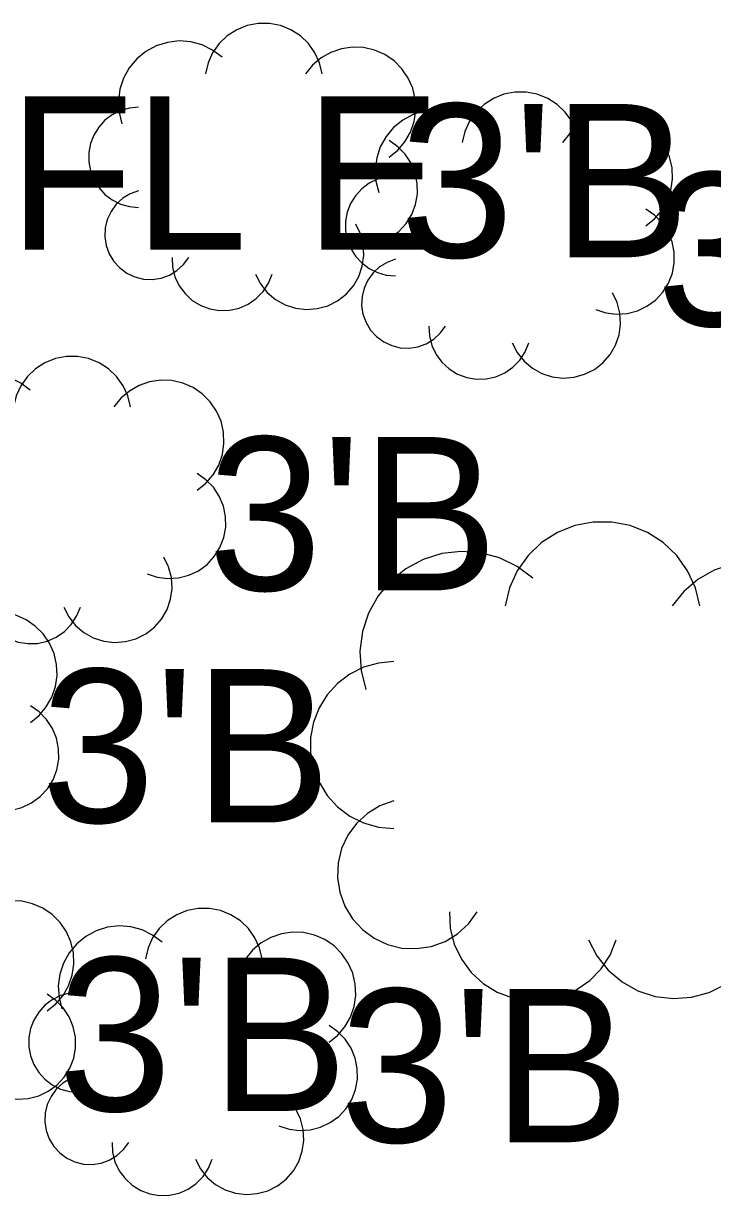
# Model space of a CAD drawing. Extents: x 1363693 to 1365209, y 422201 to 424153.
# Drawn here: x 1364179.48 to 1364186.66, y 423020.28 to 423032.51 of the extents above; entities that cross this region are included whole.
import ezdxf

# ---------------------------------------------------------------- set-up
doc = ezdxf.new("R2010")
doc.units = 0
for name, color, linetype in [('SV_X_Shot_Marker', 7, 'Continuous'), ('VG_X_Cells', 7, 'Continuous'), ('VG_X_Text', 7, 'Continuous')]:
    doc.layers.add(name, color=color, linetype=linetype)

msp = doc.modelspace()

# ---------------------------------------------------------------- linework, layer by layer
at = {"layer": 'VG_X_Cells'}
for points in [[(1364182.593, 423031.986), (1364182.566, 423032.1), (1364182.517, 423032.207), (1364182.449, 423032.302), (1364182.365, 423032.383), (1364182.266, 423032.446), (1364182.157, 423032.49), (1364182.042, 423032.512), (1364181.925, 423032.512), (1364181.81, 423032.49), (1364181.701, 423032.446), (1364181.603, 423032.383), (1364181.518, 423032.302), (1364181.45, 423032.207), (1364181.402, 423032.1), (1364181.374, 423031.986)], [(1364181.548, 423032.16), (1364181.45, 423032.234), (1364181.34, 423032.288), (1364181.222, 423032.32), (1364181.1, 423032.329), (1364180.978, 423032.315), (1364180.862, 423032.278), (1364180.754, 423032.22), (1364180.659, 423032.143), (1364180.58, 423032.049), (1364180.52, 423031.942), (1364180.482, 423031.826), (1364180.466, 423031.705), (1364180.473, 423031.582), (1364180.503, 423031.464)], [(1364183.29, 423031.116), (1364183.381, 423031.189), (1364183.456, 423031.278), (1364183.514, 423031.379), (1364183.552, 423031.49), (1364183.569, 423031.605), (1364183.564, 423031.722), (1364183.538, 423031.836), (1364183.491, 423031.942), (1364183.425, 423032.039), (1364183.342, 423032.121), (1364183.246, 423032.187), (1364183.139, 423032.234), (1364183.025, 423032.26), (1364182.909, 423032.265), (1364182.793, 423032.248), (1364182.683, 423032.21), (1364182.582, 423032.152), (1364182.493, 423032.077), (1364182.419, 423031.986)], [(1364185.272, 423031.27), (1364185.245, 423031.384), (1364185.196, 423031.491), (1364185.128, 423031.586), (1364185.044, 423031.667), (1364184.945, 423031.73), (1364184.836, 423031.774), (1364184.721, 423031.796), (1364184.604, 423031.796), (1364184.489, 423031.774), (1364184.38, 423031.73), (1364184.282, 423031.667), (1364184.197, 423031.586), (1364184.129, 423031.491), (1364184.081, 423031.384), (1364184.053, 423031.27)], [(1364180.678, 423031.638), (1364180.581, 423031.629), (1364180.489, 423031.603), (1364180.402, 423031.56), (1364180.326, 423031.502), (1364180.261, 423031.43), (1364180.21, 423031.348), (1364180.175, 423031.258), (1364180.157, 423031.164), (1364180.157, 423031.067), (1364180.175, 423030.973), (1364180.21, 423030.883), (1364180.261, 423030.801), (1364180.326, 423030.729), (1364180.402, 423030.671), (1364180.489, 423030.628), (1364180.581, 423030.602), (1364180.678, 423030.593)], [(1364184.227, 423031.444), (1364184.129, 423031.518), (1364184.019, 423031.572), (1364183.901, 423031.604), (1364183.779, 423031.613), (1364183.657, 423031.599), (1364183.541, 423031.562), (1364183.433, 423031.504), (1364183.338, 423031.427), (1364183.259, 423031.333), (1364183.199, 423031.226), (1364183.161, 423031.11), (1364183.145, 423030.989), (1364183.152, 423030.866), (1364183.182, 423030.748)], [(1364185.969, 423030.4), (1364186.06, 423030.473), (1364186.135, 423030.562), (1364186.193, 423030.663), (1364186.231, 423030.774), (1364186.248, 423030.889), (1364186.243, 423031.006), (1364186.217, 423031.12), (1364186.17, 423031.226), (1364186.104, 423031.323), (1364186.021, 423031.405), (1364185.925, 423031.471), (1364185.818, 423031.518), (1364185.704, 423031.544), (1364185.588, 423031.549), (1364185.472, 423031.532), (1364185.362, 423031.494), (1364185.261, 423031.436), (1364185.172, 423031.361), (1364185.098, 423031.27)], [(1364182.767, 423030.245), (1364182.873, 423030.21), (1364182.983, 423030.195), (1364183.094, 423030.202), (1364183.202, 423030.229), (1364183.302, 423030.277), (1364183.392, 423030.342), (1364183.468, 423030.424), (1364183.527, 423030.518), (1364183.567, 423030.622), (1364183.587, 423030.731), (1364183.585, 423030.842), (1364183.563, 423030.951), (1364183.52, 423031.054), (1364183.459, 423031.147), (1364183.381, 423031.226), (1364183.29, 423031.29)], [(1364183.357, 423030.922), (1364183.26, 423030.913), (1364183.168, 423030.887), (1364183.081, 423030.844), (1364183.005, 423030.786), (1364182.94, 423030.714), (1364182.889, 423030.632), (1364182.854, 423030.542), (1364182.836, 423030.448), (1364182.836, 423030.351), (1364182.854, 423030.257), (1364182.889, 423030.167), (1364182.94, 423030.085), (1364183.005, 423030.013), (1364183.081, 423029.955), (1364183.168, 423029.912), (1364183.26, 423029.886), (1364183.357, 423029.877)], [(1364180.678, 423030.767), (1364180.591, 423030.735), (1364180.512, 423030.688), (1364180.444, 423030.625), (1364180.39, 423030.551), (1364180.351, 423030.467), (1364180.329, 423030.378), (1364180.325, 423030.285), (1364180.339, 423030.194), (1364180.371, 423030.108), (1364180.419, 423030.029), (1364180.481, 423029.961), (1364180.555, 423029.906), (1364180.639, 423029.867), (1364180.728, 423029.845), (1364180.82, 423029.841), (1364180.912, 423029.855), (1364180.998, 423029.886), (1364181.077, 423029.934), (1364181.145, 423029.996), (1364181.2, 423030.071)], [(1364185.446, 423029.529), (1364185.552, 423029.494), (1364185.662, 423029.479), (1364185.773, 423029.486), (1364185.881, 423029.513), (1364185.981, 423029.561), (1364186.071, 423029.626), (1364186.147, 423029.708), (1364186.206, 423029.802), (1364186.246, 423029.906), (1364186.266, 423030.015), (1364186.264, 423030.126), (1364186.242, 423030.235), (1364186.199, 423030.338), (1364186.138, 423030.431), (1364186.06, 423030.51), (1364185.969, 423030.574)], [(1364181.897, 423029.896), (1364181.949, 423029.795), (1364182.02, 423029.706), (1364182.107, 423029.632), (1364182.206, 423029.577), (1364182.314, 423029.542), (1364182.428, 423029.528), (1364182.541, 423029.537), (1364182.651, 423029.567), (1364182.753, 423029.618), (1364182.843, 423029.687), (1364182.918, 423029.773), (1364182.975, 423029.872), (1364183.011, 423029.98), (1364183.027, 423030.092), (1364183.02, 423030.206), (1364182.991, 423030.316), (1364182.942, 423030.419)], [(1364181.026, 423030.071), (1364181.032, 423029.968), (1364181.057, 423029.868), (1364181.101, 423029.775), (1364181.162, 423029.693), (1364181.237, 423029.623), (1364181.325, 423029.569), (1364181.421, 423029.533), (1364181.523, 423029.516), (1364181.625, 423029.519), (1364181.726, 423029.542), (1364181.82, 423029.583), (1364181.904, 423029.641), (1364181.976, 423029.715), (1364182.032, 423029.801), (1364182.071, 423029.896)], [(1364183.357, 423030.051), (1364183.27, 423030.019), (1364183.191, 423029.972), (1364183.123, 423029.909), (1364183.069, 423029.835), (1364183.03, 423029.751), (1364183.008, 423029.662), (1364183.004, 423029.569), (1364183.018, 423029.478), (1364183.05, 423029.392), (1364183.098, 423029.313), (1364183.16, 423029.245), (1364183.234, 423029.19), (1364183.318, 423029.151), (1364183.407, 423029.129), (1364183.499, 423029.125), (1364183.591, 423029.139), (1364183.677, 423029.17), (1364183.756, 423029.218), (1364183.824, 423029.28), (1364183.879, 423029.355)], [(1364184.576, 423029.18), (1364184.628, 423029.079), (1364184.699, 423028.99), (1364184.786, 423028.916), (1364184.885, 423028.861), (1364184.993, 423028.826), (1364185.107, 423028.812), (1364185.22, 423028.821), (1364185.33, 423028.851), (1364185.432, 423028.902), (1364185.522, 423028.971), (1364185.597, 423029.057), (1364185.654, 423029.156), (1364185.69, 423029.264), (1364185.706, 423029.376), (1364185.699, 423029.49), (1364185.67, 423029.6), (1364185.621, 423029.703)], [(1364183.705, 423029.355), (1364183.711, 423029.252), (1364183.736, 423029.152), (1364183.78, 423029.059), (1364183.841, 423028.977), (1364183.916, 423028.907), (1364184.004, 423028.853), (1364184.1, 423028.817), (1364184.202, 423028.8), (1364184.304, 423028.803), (1364184.405, 423028.826), (1364184.499, 423028.867), (1364184.583, 423028.925), (1364184.655, 423028.999), (1364184.711, 423029.085), (1364184.75, 423029.18)], [(1364180.592, 423028.511), (1364180.565, 423028.625), (1364180.516, 423028.732), (1364180.448, 423028.827), (1364180.364, 423028.908), (1364180.265, 423028.971), (1364180.156, 423029.015), (1364180.041, 423029.037), (1364179.924, 423029.037), (1364179.809, 423029.015), (1364179.7, 423028.971), (1364179.602, 423028.908), (1364179.517, 423028.827), (1364179.449, 423028.732), (1364179.401, 423028.625), (1364179.373, 423028.511)], [(1364179.547, 423028.685), (1364179.449, 423028.759), (1364179.339, 423028.813), (1364179.221, 423028.845), (1364179.099, 423028.854), (1364178.977, 423028.84), (1364178.861, 423028.803), (1364178.753, 423028.745), (1364178.658, 423028.668), (1364178.579, 423028.574), (1364178.519, 423028.467), (1364178.481, 423028.351), (1364178.465, 423028.23), (1364178.472, 423028.107), (1364178.502, 423027.989)], [(1364181.289, 423027.641), (1364181.38, 423027.714), (1364181.455, 423027.803), (1364181.513, 423027.904), (1364181.551, 423028.015), (1364181.568, 423028.13), (1364181.563, 423028.247), (1364181.537, 423028.361), (1364181.49, 423028.467), (1364181.424, 423028.564), (1364181.341, 423028.646), (1364181.245, 423028.712), (1364181.138, 423028.759), (1364181.024, 423028.785), (1364180.908, 423028.79), (1364180.792, 423028.773), (1364180.682, 423028.735), (1364180.581, 423028.677), (1364180.492, 423028.602), (1364180.418, 423028.511)], [(1364180.766, 423026.77), (1364180.872, 423026.735), (1364180.982, 423026.72), (1364181.093, 423026.727), (1364181.201, 423026.754), (1364181.301, 423026.802), (1364181.391, 423026.867), (1364181.467, 423026.949), (1364181.526, 423027.043), (1364181.566, 423027.147), (1364181.586, 423027.256), (1364181.584, 423027.367), (1364181.562, 423027.476), (1364181.519, 423027.579), (1364181.458, 423027.672), (1364181.38, 423027.751), (1364181.289, 423027.815)], [(1364186.532, 423026.434), (1364186.486, 423026.624), (1364186.405, 423026.801), (1364186.292, 423026.96), (1364186.151, 423027.095), (1364185.987, 423027.201), (1364185.805, 423027.273), (1364185.614, 423027.31), (1364185.419, 423027.31), (1364185.227, 423027.273), (1364185.046, 423027.201), (1364184.881, 423027.095), (1364184.74, 423026.96), (1364184.627, 423026.801), (1364184.546, 423026.624), (1364184.5, 423026.434)], [(1364184.79, 423026.724), (1364184.627, 423026.846), (1364184.444, 423026.936), (1364184.247, 423026.989), (1364184.043, 423027.004), (1364183.841, 423026.981), (1364183.646, 423026.92), (1364183.466, 423026.823), (1364183.308, 423026.695), (1364183.177, 423026.539), (1364183.077, 423026.36), (1364183.013, 423026.167), (1364182.987, 423025.964), (1364182.999, 423025.761), (1364183.049, 423025.563)], [(1364179.896, 423026.421), (1364179.948, 423026.32), (1364180.019, 423026.231), (1364180.106, 423026.157), (1364180.205, 423026.102), (1364180.313, 423026.067), (1364180.427, 423026.053), (1364180.54, 423026.062), (1364180.65, 423026.092), (1364180.752, 423026.143), (1364180.842, 423026.212), (1364180.917, 423026.298), (1364180.974, 423026.397), (1364181.01, 423026.505), (1364181.026, 423026.617), (1364181.019, 423026.731), (1364180.99, 423026.841), (1364180.941, 423026.944)], [(1364187.693, 423024.983), (1364187.844, 423025.105), (1364187.97, 423025.253), (1364188.066, 423025.422), (1364188.13, 423025.606), (1364188.158, 423025.799), (1364188.15, 423025.993), (1364188.106, 423026.183), (1364188.028, 423026.361), (1364187.918, 423026.521), (1364187.781, 423026.659), (1364187.62, 423026.769), (1364187.442, 423026.847), (1364187.252, 423026.891), (1364187.058, 423026.898), (1364186.866, 423026.87), (1364186.682, 423026.807), (1364186.513, 423026.711), (1364186.364, 423026.585), (1364186.242, 423026.434)], [(1364179.025, 423026.596), (1364179.031, 423026.493), (1364179.056, 423026.393), (1364179.1, 423026.3), (1364179.161, 423026.218), (1364179.236, 423026.148), (1364179.324, 423026.094), (1364179.42, 423026.058), (1364179.522, 423026.041), (1364179.624, 423026.044), (1364179.725, 423026.067), (1364179.819, 423026.108), (1364179.903, 423026.166), (1364179.975, 423026.24), (1364180.031, 423026.326), (1364180.07, 423026.421)], [(1364179.548, 423025.219), (1364179.639, 423025.292), (1364179.714, 423025.381), (1364179.772, 423025.482), (1364179.81, 423025.593), (1364179.827, 423025.708), (1364179.822, 423025.825), (1364179.796, 423025.939), (1364179.749, 423026.045), (1364179.683, 423026.142), (1364179.6, 423026.224), (1364179.504, 423026.29), (1364179.397, 423026.337), (1364179.283, 423026.363), (1364179.167, 423026.368), (1364179.051, 423026.351), (1364178.941, 423026.313), (1364178.84, 423026.255), (1364178.751, 423026.18), (1364178.677, 423026.089)], [(1364183.339, 423025.853), (1364183.179, 423025.838), (1364183.025, 423025.795), (1364182.881, 423025.723), (1364182.753, 423025.626), (1364182.644, 423025.507), (1364182.56, 423025.371), (1364182.502, 423025.221), (1364182.472, 423025.063), (1364182.472, 423024.902), (1364182.502, 423024.744), (1364182.56, 423024.594), (1364182.644, 423024.458), (1364182.753, 423024.339), (1364182.881, 423024.242), (1364183.025, 423024.171), (1364183.179, 423024.127), (1364183.339, 423024.112)], [(1364179.025, 423024.348), (1364179.131, 423024.313), (1364179.241, 423024.298), (1364179.352, 423024.305), (1364179.46, 423024.332), (1364179.56, 423024.38), (1364179.65, 423024.445), (1364179.726, 423024.527), (1364179.785, 423024.621), (1364179.825, 423024.725), (1364179.845, 423024.834), (1364179.843, 423024.945), (1364179.821, 423025.054), (1364179.778, 423025.157), (1364179.717, 423025.25), (1364179.639, 423025.329), (1364179.548, 423025.393)], [(1364183.339, 423024.402), (1364183.195, 423024.349), (1364183.064, 423024.269), (1364182.95, 423024.165), (1364182.86, 423024.041), (1364182.795, 423023.902), (1364182.759, 423023.753), (1364182.752, 423023.599), (1364182.775, 423023.447), (1364182.828, 423023.303), (1364182.908, 423023.171), (1364183.012, 423023.058), (1364183.135, 423022.967), (1364183.275, 423022.902), (1364183.424, 423022.865), (1364183.577, 423022.859), (1364183.729, 423022.882), (1364183.874, 423022.934), (1364184.005, 423023.014), (1364184.119, 423023.117), (1364184.21, 423023.241)], [(1364185.371, 423022.951), (1364185.458, 423022.782), (1364185.577, 423022.634), (1364185.721, 423022.511), (1364185.887, 423022.418), (1364186.067, 423022.36), (1364186.256, 423022.337), (1364186.445, 423022.351), (1364186.628, 423022.401), (1364186.798, 423022.486), (1364186.948, 423022.602), (1364187.073, 423022.745), (1364187.168, 423022.91), (1364187.229, 423023.089), (1364187.254, 423023.277), (1364187.243, 423023.467), (1364187.195, 423023.651), (1364187.113, 423023.821)], [(1364179.723, 423022.209), (1364179.814, 423022.282), (1364179.889, 423022.371), (1364179.947, 423022.472), (1364179.985, 423022.583), (1364180.002, 423022.698), (1364179.997, 423022.815), (1364179.971, 423022.929), (1364179.924, 423023.035), (1364179.858, 423023.132), (1364179.775, 423023.214), (1364179.679, 423023.28), (1364179.572, 423023.327), (1364179.458, 423023.353), (1364179.342, 423023.358), (1364179.226, 423023.341), (1364179.116, 423023.303), (1364179.015, 423023.245), (1364178.926, 423023.17), (1364178.852, 423023.079)], [(1364181.967, 423022.752), (1364181.94, 423022.866), (1364181.891, 423022.973), (1364181.823, 423023.068), (1364181.739, 423023.149), (1364181.64, 423023.212), (1364181.531, 423023.256), (1364181.416, 423023.278), (1364181.299, 423023.278), (1364181.184, 423023.256), (1364181.075, 423023.212), (1364180.977, 423023.149), (1364180.892, 423023.068), (1364180.824, 423022.973), (1364180.776, 423022.866), (1364180.748, 423022.752)], [(1364183.92, 423023.241), (1364183.929, 423023.07), (1364183.971, 423022.904), (1364184.045, 423022.749), (1364184.146, 423022.611), (1364184.272, 423022.495), (1364184.418, 423022.405), (1364184.579, 423022.345), (1364184.748, 423022.317), (1364184.919, 423022.322), (1364185.086, 423022.359), (1364185.243, 423022.428), (1364185.384, 423022.526), (1364185.503, 423022.649), (1364185.597, 423022.792), (1364185.661, 423022.951)], [(1364180.922, 423022.926), (1364180.824, 423023), (1364180.714, 423023.054), (1364180.596, 423023.086), (1364180.474, 423023.095), (1364180.352, 423023.081), (1364180.236, 423023.044), (1364180.128, 423022.986), (1364180.033, 423022.909), (1364179.954, 423022.815), (1364179.894, 423022.708), (1364179.856, 423022.592), (1364179.84, 423022.471), (1364179.847, 423022.348), (1364179.877, 423022.23)], [(1364182.664, 423021.882), (1364182.755, 423021.955), (1364182.83, 423022.044), (1364182.888, 423022.145), (1364182.926, 423022.256), (1364182.943, 423022.371), (1364182.938, 423022.488), (1364182.912, 423022.602), (1364182.865, 423022.708), (1364182.799, 423022.805), (1364182.716, 423022.887), (1364182.62, 423022.953), (1364182.513, 423023), (1364182.399, 423023.026), (1364182.283, 423023.031), (1364182.167, 423023.014), (1364182.057, 423022.976), (1364181.956, 423022.918), (1364181.867, 423022.843), (1364181.793, 423022.752)], [(1364179.2, 423021.338), (1364179.306, 423021.303), (1364179.416, 423021.288), (1364179.527, 423021.295), (1364179.635, 423021.322), (1364179.735, 423021.37), (1364179.825, 423021.435), (1364179.901, 423021.517), (1364179.96, 423021.611), (1364180, 423021.715), (1364180.02, 423021.824), (1364180.018, 423021.935), (1364179.996, 423022.044), (1364179.953, 423022.147), (1364179.892, 423022.24), (1364179.814, 423022.319), (1364179.723, 423022.383)], [(1364180.052, 423022.404), (1364179.955, 423022.395), (1364179.863, 423022.369), (1364179.776, 423022.326), (1364179.7, 423022.268), (1364179.635, 423022.196), (1364179.584, 423022.114), (1364179.549, 423022.024), (1364179.531, 423021.93), (1364179.531, 423021.833), (1364179.549, 423021.739), (1364179.584, 423021.649), (1364179.635, 423021.567), (1364179.7, 423021.495), (1364179.776, 423021.437), (1364179.863, 423021.394), (1364179.955, 423021.368), (1364180.052, 423021.359)], [(1364182.141, 423021.011), (1364182.247, 423020.976), (1364182.357, 423020.961), (1364182.468, 423020.968), (1364182.576, 423020.995), (1364182.676, 423021.043), (1364182.766, 423021.108), (1364182.842, 423021.19), (1364182.901, 423021.284), (1364182.941, 423021.388), (1364182.961, 423021.497), (1364182.959, 423021.608), (1364182.937, 423021.717), (1364182.894, 423021.82), (1364182.833, 423021.913), (1364182.755, 423021.992), (1364182.664, 423022.056)], [(1364180.052, 423021.533), (1364179.965, 423021.501), (1364179.886, 423021.454), (1364179.818, 423021.391), (1364179.764, 423021.317), (1364179.725, 423021.233), (1364179.703, 423021.144), (1364179.699, 423021.051), (1364179.713, 423020.96), (1364179.745, 423020.874), (1364179.793, 423020.795), (1364179.855, 423020.727), (1364179.929, 423020.672), (1364180.013, 423020.633), (1364180.102, 423020.611), (1364180.194, 423020.607), (1364180.286, 423020.621), (1364180.372, 423020.652), (1364180.451, 423020.7), (1364180.519, 423020.762), (1364180.574, 423020.837)], [(1364181.271, 423020.662), (1364181.323, 423020.561), (1364181.394, 423020.472), (1364181.481, 423020.398), (1364181.58, 423020.343), (1364181.688, 423020.308), (1364181.802, 423020.294), (1364181.915, 423020.303), (1364182.025, 423020.333), (1364182.127, 423020.384), (1364182.217, 423020.453), (1364182.292, 423020.539), (1364182.349, 423020.638), (1364182.385, 423020.746), (1364182.401, 423020.858), (1364182.394, 423020.972), (1364182.365, 423021.082), (1364182.316, 423021.185)], [(1364180.4, 423020.837), (1364180.406, 423020.734), (1364180.431, 423020.634), (1364180.475, 423020.541), (1364180.536, 423020.459), (1364180.611, 423020.389), (1364180.699, 423020.335), (1364180.795, 423020.299), (1364180.897, 423020.282), (1364180.999, 423020.285), (1364181.1, 423020.308), (1364181.194, 423020.349), (1364181.278, 423020.407), (1364181.35, 423020.481), (1364181.406, 423020.567), (1364181.445, 423020.662)]]:
    msp.add_lwpolyline(points, dxfattribs=at)

# ---------------------------------------------------------------- texts
at = {"layer": 'SV_X_Shot_Marker'}
msp.add_text('FL E', height=1.6, dxfattribs=at).set_placement((1364179.317, 423030.15))
at = {"layer": 'VG_X_Text'}
for p in [(1364183.401, 423030.072), (1364186.08, 423029.356), (1364181.4, 423026.597), (1364179.659, 423024.175), (1364179.834, 423021.165), (1364182.775, 423020.838)]:
    msp.add_text("3'B", height=1.6, dxfattribs=at).set_placement(p)

doc.saveas('drawing.dxf')
